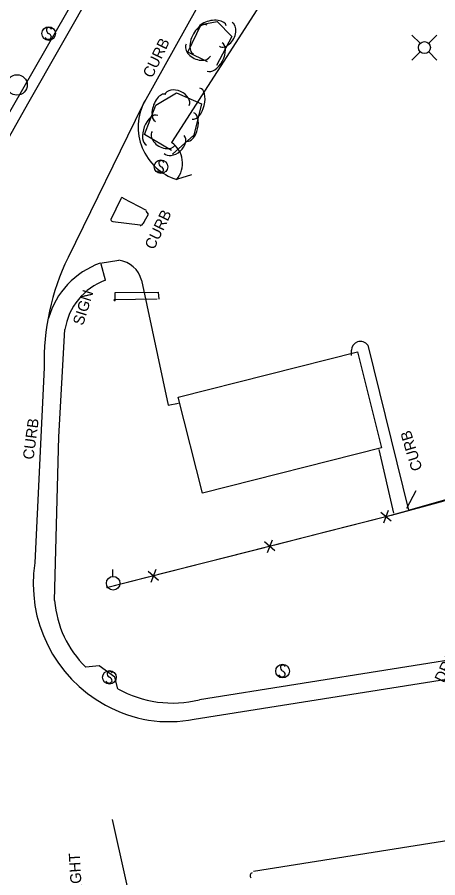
# Model space of a CAD drawing. Extents: x 978516 to 993312, y 1836504 to 1846212.
# Drawn here: x 981056.7 to 981210.9, y 1842395.6 to 1842711.2 of the extents above; entities that cross this region are included whole.
import ezdxf

# ---------------------------------------------------------------- set-up
doc = ezdxf.new("R2010")
doc.units = 0
for name, color, linetype in [('S_BUILDING', 7, 'Continuous'), ('S_CURB', 7, 'Continuous'), ('S_CURB_ANNOT', 7, 'Continuous'), ('S_DROP_INLET_ANNOT', 7, 'Continuous'), ('S_EDGE_PAVEMENT', 7, 'Continuous'), ('S_FENCE', 7, 'Continuous'), ('S_MANHOLE', 7, 'Continuous'), ('S_PARKING', 7, 'Continuous'), ('S_SIDEWALK', 7, 'Continuous'), ('S_SIGN', 7, 'Continuous'), ('S_SIGN_ANNOT', 7, 'Continuous'), ('S_TRAFFIC_SIGNAL_ANNOT', 7, 'Continuous'), ('S_TREE', 7, 'Continuous'), ('S_UTILITY_POLE', 7, 'Continuous')]:
    doc.layers.add(name, color=color, linetype=linetype)

msp = doc.modelspace()

# ---------------------------------------------------------------- linework, layer by layer
at = {"layer": 'S_BUILDING'}
msp.add_lwpolyline([(981190.27, 1842553.31), (981124.59, 1842536.69), (981115.7, 1842571.82), (981181.38, 1842588.43)], close=True, dxfattribs=at)
at = {"layer": 'S_CURB'}
for points in [[(981115.58, 1842651.89), (981120.66, 1842653.51)], [(981199.49, 1842531.1), (981202.92, 1842537.65)]]:
    msp.add_lwpolyline(points, dxfattribs=at)
at = {"layer": 'S_EDGE_PAVEMENT'}
for points in [[(981031.55, 1842627.34), (981039.23, 1842641.83), (981060.58, 1842679.47), (981110.46, 1842767)], [(981130.49, 1842728.89), (981102.61, 1842678.82), (981075.29, 1842623.01)], [(981066.58, 1842582.72), (981063.11, 1842511.09)], [(981121.55, 1842453.82), (981246.47, 1842473.6), (981263, 1842475.91)], [(981143.31, 1842397.98), (981231.1, 1842412.02), (981297.31, 1842422.63)]]:
    msp.add_lwpolyline(points, dxfattribs=at)
for centre, major_axis, ratio, start_param, end_param in [((981151.8, 1842585.26), (-6.23, -85.46), 0.995046, 4.328581, 4.814425), ((981112.97, 1842503.29), (-36.39, 35.04), 0.996928, 0.612744, 1.841965), ((981112.16, 1842499.78), (42.77, -19.32), 0.999405, 4.621846, 5.338009), ((981143.18, 1842396.37), (-0.718, -0.929), 0.96506, 4.135916, 6.076539)]:
    msp.add_ellipse(centre, major_axis=major_axis, ratio=ratio, start_param=start_param, end_param=end_param, dxfattribs=at)
at = {"layer": 'S_FENCE'}
for p, q in [((981193.79, 1842526.36), (981189.95, 1842529.55)), ((981192.71, 1842530.31), (981191.03, 1842525.6)), ((981151.12, 1842515.49), (981147.33, 1842518.75)), ((981150.11, 1842519.45), (981148.34, 1842514.78)), ((981108.48, 1842504.65), (981104.69, 1842507.91)), ((981107.47, 1842508.62), (981105.7, 1842503.95))]:
    msp.add_line(p, q, dxfattribs=at)
for points in [[(981415.9, 1842749.97), (981353.89, 1842642.64), (981294.22, 1842578.4), (981266.81, 1842548.49), (981191.84, 1842527.95), (981089.45, 1842501.93)], [(981213.08, 1842533.77), (981193.8, 1842528.48)], [(981189.93, 1842527.46), (981170.55, 1842522.54)], [(981170.55, 1842522.54), (981151.17, 1842517.61)], [(981147.29, 1842516.63), (981127.9, 1842511.7)], [(981127.9, 1842511.7), (981108.52, 1842506.78)], [(981104.64, 1842505.79), (981089.45, 1842501.93)]]:
    msp.add_lwpolyline(points, dxfattribs=at)
at = {"layer": 'S_MANHOLE'}
msp.add_circle((981056.57, 1842686.35), 3.75, dxfattribs=at)
at = {"layer": 'S_PARKING'}
for points in [[(981180.17, 1842783.55), (981170.38, 1842766.78), (981164.56, 1842745.16), (981113.29, 1842665.27)], [(981104.01, 1842640.35), (981095.66, 1842644.76)], [(981094.67, 1842644.55), (981091.03, 1842636.99)], [(981103.35, 1842636.38), (981104.77, 1842638.94), (981103.99, 1842640.05)], [(981091.71, 1842636.32), (981101.73, 1842635.02)], [(981087.12, 1842620.98), (981093.96, 1842622.08)], [(981102.28, 1842614.74), (981111.97, 1842568.88), (981115.79, 1842569.69)], [(981179.23, 1842587.19), (981179.27, 1842589.06)], [(981185.2, 1842590.95), (981200.17, 1842530.43), (981267.88, 1842549.76), (981265.91, 1842558.77), (981244.58, 1842573.41), (981240.88, 1842580.04)]]:
    msp.add_lwpolyline(points, dxfattribs=at)
for centre, major_axis, ratio, start_param, end_param in [((981121.22, 1842670.95), (9.7, -17.73), 0.999506, 3.722523, 5.477694), ((981108.04, 1842657.61), (-0.6, 9.3), 0.99024, 3.958341, 5.612897), ((981095.27, 1842644.33), (-0.313, 0.684), 0.751326, 5.023284, 7.210509), ((981091.48, 1842636.67), (-0.521, 0.251), 0.461934, 5.922098, 8.522943), ((981102.56, 1842635.85), (-0.76, -0.995), 0.341368, 5.907339, 8.660475), ((981096.45, 1842593.27), (-21.35, -20.36), 0.989005, 4.280027, 5.25759), ((981092.54, 1842612.1), (-9.15, -4.26), 0.998035, 2.969752, 4.135298), ((981182.56, 1842589.11), (-3.18, 0.89), 0.95651, 4.042526, 6.583722)]:
    msp.add_ellipse(centre, major_axis=major_axis, ratio=ratio, start_param=start_param, end_param=end_param, dxfattribs=at)
at = {"layer": 'S_SIDEWALK'}
for points in [[(981027.52, 1842629.11), (981047.19, 1842664.94), (981106.16, 1842767.52), (981121.33, 1842795.8), (981134.18, 1842821.16)], [(981089, 1842614.7), (981087.48, 1842620.63)], [(981070.33, 1842497.24), (981071.93, 1842557.29), (981074.17, 1842596.61)], [(981189.32, 1842552.69), (981194.65, 1842529.28)], [(981265.64, 1842483.48), (981229.44, 1842477.69), (981123.46, 1842460.91)], [(981093.5, 1842464.94), (981092.42, 1842469.14), (981086.66, 1842473.3), (981081.78, 1842472.86)]]:
    msp.add_lwpolyline(points, dxfattribs=at)
for centre, major_axis, ratio, start_param, end_param in [((981096.65, 1842593.33), (-18.87, -12.7), 0.998114, 4.46409, 5.544676), ((981109.12, 1842500.69), (-4.97, -38.74), 0.996955, 4.92812, 5.632755), ((981113.48, 1842500.35), (37.68, -15.52), 0.997794, 4.589662, 5.349788)]:
    msp.add_ellipse(centre, major_axis=major_axis, ratio=ratio, start_param=start_param, end_param=end_param, dxfattribs=at)
at = {"layer": 'S_SIGN'}
msp.add_lwpolyline([(981107.99, 1842607.79), (981092.08, 1842607.49), (981092.62, 1842607.23), (981092.63, 1842610.26), (981108.39, 1842610.36), (981108.58, 1842607.83)], dxfattribs=at)
for centre in [(981068.19, 1842705.19), (981109.37, 1842656.37), (981090.48, 1842469.12), (981153.96, 1842471.4)]:
    msp.add_circle(centre, 2.49, dxfattribs=at)
for centre, radius, start, end in [((981068.87, 1842706.51), 1.5, 167.1196, 241.9813), ((981068.26, 1842706.45), 0.95, 16.5258, 156.8957), ((981067.78, 1842703.84), 1.4, 358.6529, 73.7063), ((981068.04, 1842704.36), 1.28, 204.641, 335.359), ((981110.06, 1842657.7), 1.5, 167.1196, 241.9813), ((981109.45, 1842657.64), 0.95, 16.5258, 156.8957), ((981109.22, 1842655.55), 1.28, 204.641, 335.359), ((981108.96, 1842655.03), 1.4, 358.6529, 73.7063), ((981090.55, 1842470.39), 0.95, 16.5258, 156.8957), ((981154.65, 1842472.73), 1.5, 167.1196, 241.9813), ((981154.04, 1842472.67), 0.95, 16.5258, 156.8957), ((981153.55, 1842470.06), 1.4, 358.6529, 73.7063), ((981091.16, 1842470.45), 1.5, 167.1196, 241.9813), ((981090.06, 1842467.78), 1.4, 358.6529, 73.7063), ((981153.81, 1842470.58), 1.28, 204.641, 335.359), ((981090.32, 1842468.3), 1.28, 204.641, 335.359)]:
    msp.add_arc(centre, radius, start, end, dxfattribs=at)
at = {"layer": 'S_TREE'}
for points in [[(981126.46, 1842694.82), (981119.24, 1842698.32), (981124.11, 1842708.55), (981130, 1842709.57), (981135.38, 1842704.11), (981129.75, 1842693.44)], [(981113.29, 1842662.28), (981103.35, 1842668.18), (981107.44, 1842678.96), (981115.11, 1842683.46), (981124.29, 1842679.46), (981121.47, 1842667.87), (981113.58, 1842660.92)]]:
    msp.add_lwpolyline(points, dxfattribs=at)
for centre, major_axis, ratio, start_param, end_param in [((981123.79, 1842703), (-2.52, -5.3), 0.543456, 3.141139, 6.282732), ((981128.08, 1842707.1), (-5.23, -0.94), 0.53805, 3.12847, 6.270063), ((981133.12, 1842704.88), (2.35, 4.35), 0.678336, 3.155375, 6.296968), ((981129.05, 1842696.59), (2.76, 5.17), 0.544509, 3.150082, 6.291674), ((981123.03, 1842699.12), (4.45, -2.17), 0.683678, 3.144358, 6.285951), ((981109.22, 1842677.93), (-1.8, -4.98), 0.522548, 3.110314, 6.251907), ((981115.21, 1842680.82), (-4.54, 1.99), 0.684999, 3.143268, 6.28486), ((981122.22, 1842679.53), (1.41, 5.69), 0.526903, 3.149793, 6.291385), ((981106.11, 1842669.73), (-1.97, -5.47), 0.531595, 3.109349, 6.250941), ((981120.12, 1842670.92), (1.28, 5.19), 0.517919, 3.14955, 6.291142), ((981110.31, 1842666.81), (4.24, -2.46), 0.689893, 3.125674, 6.267267), ((981114.2, 1842664.54), (3.75, 3.23), 0.66497, 3.159372, 6.300964)]:
    msp.add_ellipse(centre, major_axis=major_axis, ratio=ratio, start_param=start_param, end_param=end_param, dxfattribs=at)
at = {"layer": 'S_UTILITY_POLE'}
for p, q in [((981204.39, 1842701.61), (981201.4, 1842704.6)), ((981207.56, 1842701.61), (981210.55, 1842704.6)), ((981204.39, 1842698.44), (981201.4, 1842695.45)), ((981207.56, 1842698.44), (981210.55, 1842695.45)), ((981091.7, 1842506.15), (981091.7, 1842508.63))]:
    msp.add_line(p, q, dxfattribs=at)
msp.add_lwpolyline([(981101.38, 1842373.08), (981091.64, 1842417.02)], dxfattribs=at)
for centre, radius in [((981205.98, 1842700.03), 2.21), ((981091.84, 1842503.63), 2.5)]:
    msp.add_circle(centre, radius, dxfattribs=at)

# ---------------------------------------------------------------- texts
at = {"layer": 'S_CURB_ANNOT'}
for rotation, p in [(64.3321, (981106.13, 1842688.61)), (64.3321, (981106.8, 1842625.67)), (82.5732, (981062.64, 1842548.8)), (106.8934, (981205.28, 1842545.5))]:
    msp.add_text('CURB', height=4, rotation=rotation, dxfattribs=at).set_placement(p)
at = {"layer": 'S_DROP_INLET_ANNOT'}
msp.add_text('DROP INLET', height=4, rotation=64.3321, dxfattribs=at).set_placement((981213.08, 1842466.87))
at = {"layer": 'S_SIGN_ANNOT'}
msp.add_text('SIGN', height=4, rotation=72.7468, dxfattribs=at).set_placement((981080.78, 1842597.91))
at = {"layer": 'S_TRAFFIC_SIGNAL_ANNOT'}
msp.add_text('TRAFFIC LIGHT', height=4.0004, rotation=93.5177, dxfattribs=at).set_placement((981081.97, 1842365.05))

doc.saveas('drawing.dxf')
